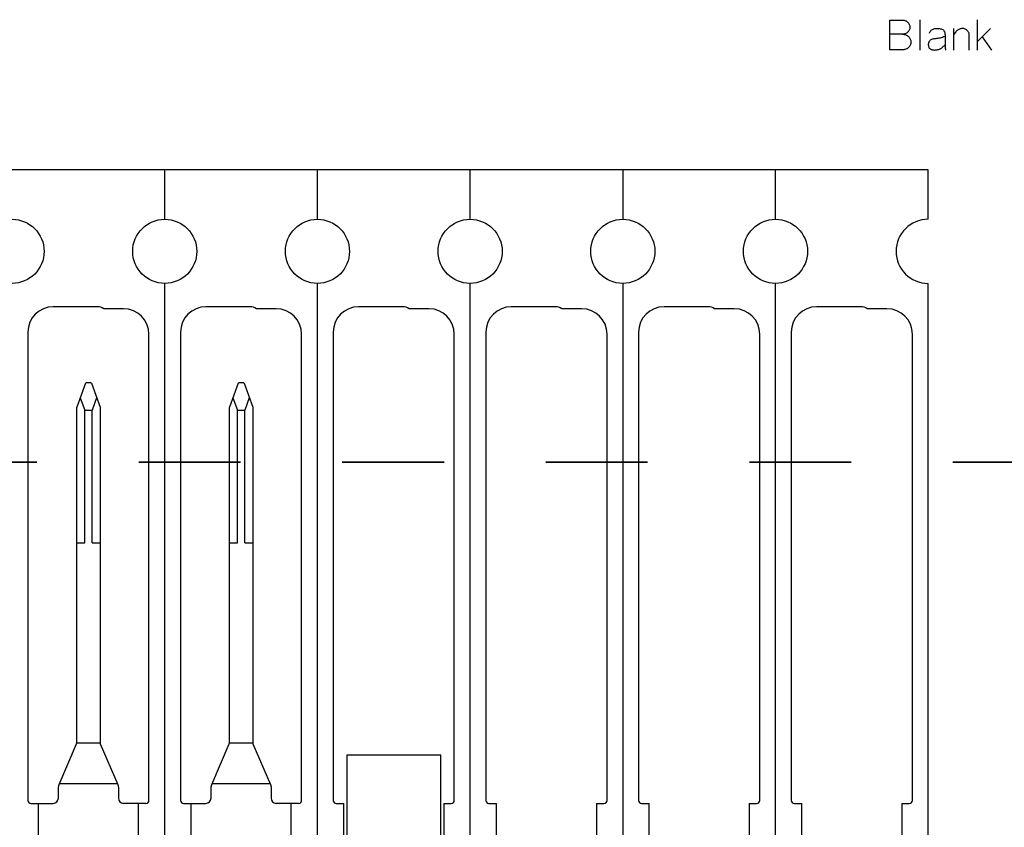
# Model space of a CAD drawing. Header units: inches. Extents: x 1880 to 2363, y -453 to -54.
# Tile 609 of 656: x 1912.861 to 1913.828, y -67.437 to -66.644. Entities that reach past the tile are written whole.
import ezdxf

# ---------------------------------------------------------------- set-up
doc = ezdxf.new("R2010")
doc.units = ezdxf.units.IN
doc.header["$LTSCALE"] = 0.5
doc.header["$MEASUREMENT"] = 0
doc.linetypes.add('PHANTOM', pattern=[0.25, 0.125, -0.025, 0.025, -0.025, 0.025, -0.025])
doc.layers.add('APP-M-S', color=30, linetype='Continuous')
doc.layers.add('PUN-M-S2', color=1, linetype='Continuous')

msp = doc.modelspace()

# ---------------------------------------------------------------- linework, layer by layer
at = {"color": 7, "linetype": 'Continuous'}
for p, q in [((1913.7155, -66.67304), (1913.7155, -66.64391)), ((1913.7155, -66.64391), (1913.72831, -66.64391)), ((1913.72831, -66.64391), (1913.729, -66.64395)), ((1913.729, -66.64395), (1913.72968, -66.64405)), ((1913.72968, -66.64405), (1913.73034, -66.64423)), ((1913.73034, -66.64423), (1913.73098, -66.64447)), ((1913.73098, -66.64447), (1913.73159, -66.64478)), ((1913.73159, -66.64478), (1913.73217, -66.64513)), ((1913.73217, -66.64513), (1913.7327, -66.64553)), ((1913.7327, -66.64553), (1913.7332, -66.64598)), ((1913.7332, -66.64598), (1913.73365, -66.64648)), ((1913.73365, -66.64648), (1913.73406, -66.64701)), ((1913.73406, -66.64701), (1913.73441, -66.64759)), ((1913.73441, -66.64759), (1913.73471, -66.6482)), ((1913.73471, -66.6482), (1913.73496, -66.64884)), ((1913.74511, -66.6435), (1913.74512, -66.67346)), ((1913.80149, -66.6435), (1913.80149, -66.67346)), ((1913.72802, -66.65783), (1913.7155, -66.65783)), ((1913.72872, -66.6578), (1913.72802, -66.65783)), ((1913.72802, -66.65783), (1913.72888, -66.65787)), ((1913.72941, -66.6577), (1913.72872, -66.6578)), ((1913.72888, -66.65787), (1913.72971, -66.65799)), ((1913.73007, -66.65755), (1913.72941, -66.6577)), ((1913.72971, -66.65799), (1913.7305, -66.65818)), ((1913.73073, -66.65732), (1913.73007, -66.65755)), ((1913.73137, -66.65703), (1913.73073, -66.65732)), ((1913.73196, -66.6567), (1913.73137, -66.65703)), ((1913.73252, -66.65632), (1913.73196, -66.6567)), ((1913.73303, -66.65589), (1913.73252, -66.65632)), ((1913.73351, -66.65541), (1913.73303, -66.65589)), ((1913.73393, -66.65489), (1913.73351, -66.65541)), ((1913.73432, -66.65432), (1913.73393, -66.65489)), ((1913.73465, -66.65372), (1913.73432, -66.65432)), ((1913.73492, -66.65306), (1913.73465, -66.65372)), ((1913.73513, -66.65237), (1913.73492, -66.65306)), ((1913.73496, -66.64884), (1913.73514, -66.6495)), ((1913.73525, -66.65164), (1913.73513, -66.65237)), ((1913.73514, -66.6495), (1913.73526, -66.65018)), ((1913.73531, -66.65087), (1913.73525, -66.65164)), ((1913.73526, -66.65018), (1913.73531, -66.65087)), ((1913.75461, -66.65672), (1913.75493, -66.65589)), ((1913.75493, -66.65589), (1913.7553, -66.65514)), ((1913.7553, -66.65514), (1913.75574, -66.65448)), ((1913.75574, -66.65448), (1913.75625, -66.6539)), ((1913.75625, -66.6539), (1913.75681, -66.6534)), ((1913.75681, -66.6534), (1913.75744, -66.65299)), ((1913.75744, -66.65299), (1913.75813, -66.65266)), ((1913.75813, -66.65266), (1913.75889, -66.65241)), ((1913.75889, -66.65241), (1913.75969, -66.65224)), ((1913.75969, -66.65224), (1913.76051, -66.65212)), ((1913.76051, -66.65212), (1913.76135, -66.65206)), ((1913.76135, -66.65206), (1913.76222, -66.65204)), ((1913.76222, -66.65204), (1913.7631, -66.65209)), ((1913.7631, -66.65209), (1913.76401, -66.65218)), ((1913.76401, -66.65218), (1913.76494, -66.65233)), ((1913.76494, -66.65233), (1913.76589, -66.65254)), ((1913.76589, -66.65254), (1913.76678, -66.65282)), ((1913.76678, -66.65282), (1913.76755, -66.65323)), ((1913.76755, -66.65323), (1913.76822, -66.65378)), ((1913.76822, -66.65378), (1913.76877, -66.65445)), ((1913.76877, -66.65445), (1913.76921, -66.65526)), ((1913.76921, -66.65526), (1913.76954, -66.65619)), ((1913.76954, -66.65619), (1913.76976, -66.65726)), ((1913.76976, -66.65726), (1913.76987, -66.65846)), ((1913.77822, -66.6522), (1913.77822, -66.67346)), ((1913.77924, -66.65694), (1913.77822, -66.65846)), ((1913.78029, -66.65556), (1913.77924, -66.65694)), ((1913.78073, -66.65505), (1913.78029, -66.65556)), ((1913.7812, -66.65458), (1913.78073, -66.65505)), ((1913.7817, -66.65415), (1913.7812, -66.65458)), ((1913.78222, -66.65375), (1913.7817, -66.65415)), ((1913.78277, -66.6534), (1913.78222, -66.65375)), ((1913.78336, -66.65309), (1913.78277, -66.6534)), ((1913.78397, -66.65281), (1913.78336, -66.65309)), ((1913.7846, -66.65257), (1913.78397, -66.65281)), ((1913.78531, -66.65238), (1913.7846, -66.65257)), ((1913.78603, -66.65225), (1913.78531, -66.65238)), ((1913.78675, -66.65221), (1913.78603, -66.65225)), ((1913.78748, -66.65222), (1913.78675, -66.65221)), ((1913.78821, -66.65231), (1913.78748, -66.65222)), ((1913.78892, -66.65248), (1913.78821, -66.65231)), ((1913.78961, -66.65272), (1913.78892, -66.65248)), ((1913.79028, -66.65303), (1913.78961, -66.65272)), ((1913.79101, -66.65348), (1913.79028, -66.65303)), ((1913.79165, -66.65401), (1913.79101, -66.65348)), ((1913.79222, -66.65462), (1913.79165, -66.65401)), ((1913.7927, -66.65529), (1913.79222, -66.65462)), ((1913.7931, -66.65602), (1913.7927, -66.65529)), ((1913.79339, -66.6568), (1913.7931, -66.65602)), ((1913.79357, -66.65761), (1913.79339, -66.6568)), ((1913.79364, -66.65846), (1913.79357, -66.65761)), ((1913.80149, -66.66533), (1913.81463, -66.65224)), ((1913.7305, -66.65818), (1913.73127, -66.65846)), ((1913.73127, -66.65846), (1913.732, -66.65879)), ((1913.732, -66.65879), (1913.73269, -66.65918)), ((1913.73269, -66.65918), (1913.73332, -66.65963)), ((1913.73332, -66.65963), (1913.7339, -66.66012)), ((1913.7339, -66.66012), (1913.73444, -66.66066)), ((1913.73444, -66.66066), (1913.7349, -66.66124)), ((1913.7349, -66.66124), (1913.73532, -66.66187)), ((1913.73532, -66.66187), (1913.73566, -66.66254)), ((1913.73566, -66.66254), (1913.73595, -66.66324)), ((1913.73599, -66.66772), (1913.73571, -66.66843)), ((1913.73595, -66.66324), (1913.73616, -66.66396)), ((1913.73619, -66.66699), (1913.73599, -66.66772)), ((1913.73616, -66.66396), (1913.73629, -66.66471)), ((1913.73631, -66.66624), (1913.73619, -66.66699)), ((1913.73629, -66.66471), (1913.73635, -66.66546)), ((1913.73635, -66.66546), (1913.73631, -66.66624)), ((1913.75343, -66.66694), (1913.75337, -66.66758)), ((1913.75337, -66.66758), (1913.75338, -66.66824)), ((1913.75357, -66.66633), (1913.75343, -66.66694)), ((1913.75378, -66.66576), (1913.75357, -66.66633)), ((1913.75406, -66.66522), (1913.75378, -66.66576)), ((1913.75441, -66.6647), (1913.75406, -66.66522)), ((1913.75483, -66.66422), (1913.75441, -66.6647)), ((1913.75532, -66.66377), (1913.75483, -66.66422)), ((1913.75587, -66.66337), (1913.75532, -66.66377)), ((1913.7565, -66.66303), (1913.75587, -66.66337)), ((1913.75719, -66.66275), (1913.7565, -66.66303)), ((1913.75795, -66.66252), (1913.75719, -66.66275)), ((1913.75878, -66.66234), (1913.75795, -66.66252)), ((1913.75967, -66.66222), (1913.75878, -66.66234)), ((1913.76063, -66.66215), (1913.75967, -66.66222)), ((1913.76166, -66.66207), (1913.76063, -66.66215)), ((1913.76271, -66.66195), (1913.76166, -66.66207)), ((1913.7638, -66.66177), (1913.76271, -66.66195)), ((1913.76492, -66.66153), (1913.7638, -66.66177)), ((1913.76607, -66.66123), (1913.76492, -66.66153)), ((1913.76725, -66.66086), (1913.76607, -66.66123)), ((1913.76848, -66.66044), (1913.76725, -66.66086)), ((1913.76973, -66.65995), (1913.76848, -66.66044)), ((1913.76987, -66.65846), (1913.76987, -66.66886)), ((1913.79363, -66.67346), (1913.79364, -66.65846)), ((1913.81591, -66.67346), (1913.80667, -66.6602)), ((1913.72848, -66.67304), (1913.7155, -66.67304)), ((1913.72926, -66.67301), (1913.72848, -66.67304)), ((1913.73001, -66.67289), (1913.72926, -66.67301)), ((1913.73075, -66.67271), (1913.73001, -66.67289)), ((1913.73147, -66.67245), (1913.73075, -66.67271)), ((1913.73217, -66.67212), (1913.73147, -66.67245)), ((1913.73282, -66.67174), (1913.73217, -66.67212)), ((1913.73342, -66.67131), (1913.73282, -66.67174)), ((1913.73399, -66.67083), (1913.73342, -66.67131)), ((1913.7345, -66.6703), (1913.73399, -66.67083)), ((1913.73496, -66.66972), (1913.7345, -66.6703)), ((1913.73536, -66.6691), (1913.73496, -66.66972)), ((1913.73571, -66.66843), (1913.73536, -66.6691)), ((1913.75338, -66.66824), (1913.75346, -66.66894)), ((1913.75346, -66.66894), (1913.7536, -66.66964)), ((1913.7536, -66.66964), (1913.75379, -66.67027)), ((1913.75379, -66.67027), (1913.75406, -66.67083)), ((1913.75406, -66.67083), (1913.75439, -66.67134)), ((1913.75439, -66.67134), (1913.75478, -66.67178)), ((1913.75478, -66.67178), (1913.75524, -66.67215)), ((1913.75524, -66.67215), (1913.75577, -66.67246)), ((1913.75577, -66.67246), (1913.75636, -66.67272)), ((1913.75636, -66.67272), (1913.75697, -66.67292)), ((1913.75697, -66.67292), (1913.75761, -66.67307)), ((1913.75761, -66.67307), (1913.75827, -66.67319)), ((1913.75827, -66.67319), (1913.75896, -66.67325)), ((1913.75896, -66.67325), (1913.75967, -66.67327)), ((1913.75967, -66.67327), (1913.76041, -66.67324)), ((1913.76041, -66.67324), (1913.76117, -66.67316)), ((1913.76117, -66.67316), (1913.76195, -66.67304)), ((1913.76195, -66.67304), (1913.76274, -66.67286)), ((1913.76274, -66.67286), (1913.76349, -66.67264)), ((1913.76349, -66.67264), (1913.76423, -66.67238)), ((1913.76423, -66.67238), (1913.76493, -66.67207)), ((1913.76493, -66.67207), (1913.7656, -66.67172)), ((1913.7656, -66.67172), (1913.76625, -66.67132)), ((1913.76625, -66.67132), (1913.76687, -66.67088)), ((1913.76687, -66.67088), (1913.76746, -66.67039)), ((1913.76746, -66.67039), (1913.76797, -66.66995)), ((1913.76797, -66.66995), (1913.76842, -66.66956)), ((1913.76842, -66.66956), (1913.76881, -66.66923)), ((1913.76881, -66.66923), (1913.76914, -66.66893)), ((1913.76914, -66.66893), (1913.7694, -66.66869)), ((1913.7694, -66.66869), (1913.7696, -66.66851)), ((1913.7696, -66.66851), (1913.76974, -66.66837)), ((1913.76974, -66.66837), (1913.76983, -66.66828)), ((1913.76987, -66.66886), (1913.76988, -66.66965)), ((1913.76988, -66.66965), (1913.76991, -66.67038)), ((1913.76991, -66.67038), (1913.76997, -66.67104)), ((1913.76997, -66.67104), (1913.77005, -66.67165)), ((1913.77005, -66.67165), (1913.77014, -66.67219)), ((1913.77014, -66.67219), (1913.77026, -66.67267)), ((1913.77026, -66.67267), (1913.77041, -66.6731)), ((1913.77041, -66.6731), (1913.77057, -66.67346))]:
    msp.add_line(p, q, dxfattribs=at)
at = {"color": 7, "linetype": 'PHANTOM', "lineweight": 35}
msp.add_line((1914.67764, -67.07812), (1902.36134, -67.07812), dxfattribs=at)
at = {"layer": 'APP-M-S', "linetype": 'Continuous', "lineweight": 25}
for p, q in [((1913.00324, -66.79107), (1910.15324, -66.79107)), ((1913.75324, -66.79107), (1913.00324, -66.79107)), ((1913.00324, -66.83957), (1913.00324, -66.79107)), ((1913.15324, -66.83957), (1913.15324, -66.79107)), ((1913.30324, -66.83957), (1913.30324, -66.79107)), ((1913.45324, -66.79107), (1913.45324, -66.83957)), ((1913.60324, -66.83957), (1913.60324, -66.79107)), ((1913.75324, -66.83957), (1913.75324, -66.79107)), ((1913.00324, -67.82957), (1913.00324, -66.90257)), ((1913.15324, -67.82957), (1913.15324, -66.90257)), ((1913.30324, -67.82957), (1913.30324, -66.90257)), ((1913.45324, -66.90257), (1913.45324, -67.82957)), ((1913.60324, -67.82957), (1913.60324, -66.90257)), ((1913.75324, -67.82957), (1913.75324, -66.90257)), ((1912.93724, -66.92541), (1912.89374, -66.92541)), ((1912.96274, -66.92741), (1912.94324, -66.92741)), ((1913.08724, -66.92541), (1913.04374, -66.92541)), ((1913.11274, -66.92741), (1913.09324, -66.92741)), ((1913.23724, -66.92541), (1913.19374, -66.92541)), ((1913.26274, -66.92741), (1913.24324, -66.92741)), ((1913.38724, -66.92541), (1913.34374, -66.92541)), ((1913.41274, -66.92741), (1913.39324, -66.92741)), ((1913.53724, -66.92541), (1913.49374, -66.92541)), ((1913.56274, -66.92741), (1913.54324, -66.92741)), ((1913.68724, -66.92541), (1913.64374, -66.92541)), ((1913.71274, -66.92741), (1913.69324, -66.92741)), ((1912.86874, -66.95041), (1912.86874, -67.41031)), ((1912.98774, -67.41031), (1912.98774, -66.95241)), ((1913.01874, -66.95041), (1913.01874, -67.41031)), ((1913.13774, -67.41031), (1913.13774, -66.95241)), ((1913.16874, -66.95041), (1913.16874, -67.41031)), ((1913.28774, -67.41031), (1913.28774, -66.95241)), ((1913.31874, -66.95041), (1913.31874, -67.41031)), ((1913.43774, -67.41031), (1913.43774, -66.95241)), ((1913.46874, -66.95041), (1913.46874, -67.41031)), ((1913.58774, -67.41031), (1913.58774, -66.95241)), ((1913.61874, -66.95041), (1913.61874, -67.41031)), ((1913.73774, -67.41031), (1913.73774, -66.95241)), ((1912.92531, -67.00067), (1912.91674, -67.02422)), ((1912.92531, -67.00067), (1912.92633, -66.99992)), ((1912.92633, -66.99992), (1912.93014, -66.99992)), ((1912.93014, -66.99992), (1912.93117, -67.00067)), ((1912.93117, -67.00067), (1912.93974, -67.02422)), ((1913.07531, -67.00067), (1913.06674, -67.02422)), ((1913.07531, -67.00067), (1913.07633, -66.99992)), ((1913.07633, -66.99992), (1913.08014, -66.99992)), ((1913.08014, -66.99992), (1913.08117, -67.00067)), ((1913.08117, -67.00067), (1913.08974, -67.02422)), ((1912.92016, -67.0148), (1912.92459, -67.02697)), ((1912.93631, -67.0148), (1912.93188, -67.02697)), ((1913.07016, -67.0148), (1913.07459, -67.02697)), ((1913.08631, -67.0148), (1913.08188, -67.02697)), ((1912.91674, -67.35322), (1912.91674, -67.02422)), ((1912.93974, -67.02422), (1912.93974, -67.35322)), ((1913.06674, -67.35322), (1913.06674, -67.02422)), ((1913.08974, -67.02422), (1913.08974, -67.35322)), ((1912.92459, -67.02697), (1912.93188, -67.02697)), ((1912.92459, -67.1574), (1912.92459, -67.02697)), ((1912.93188, -67.1574), (1912.93188, -67.02697)), ((1913.07459, -67.02697), (1913.08188, -67.02697)), ((1913.07459, -67.1574), (1913.07459, -67.02697)), ((1913.08188, -67.1574), (1913.08188, -67.02697)), ((1912.91674, -67.1574), (1912.92459, -67.1574)), ((1912.93188, -67.1574), (1912.93974, -67.1574)), ((1913.06674, -67.1574), (1913.07459, -67.1574)), ((1913.08188, -67.1574), (1913.08974, -67.1574)), ((1912.91663, -67.35425), (1912.91632, -67.3552)), ((1912.93984, -67.35425), (1912.91663, -67.35425)), ((1912.94015, -67.3552), (1912.93984, -67.35425)), ((1913.06663, -67.35425), (1913.06632, -67.3552)), ((1913.08984, -67.35425), (1913.06663, -67.35425)), ((1913.09015, -67.3552), (1913.08984, -67.35425)), ((1912.91632, -67.3552), (1912.89912, -67.39499)), ((1912.95735, -67.39499), (1912.94015, -67.3552)), ((1913.06632, -67.3552), (1913.04912, -67.39499)), ((1913.10735, -67.39499), (1913.09015, -67.3552)), ((1912.89871, -67.40831), (1912.89871, -67.39697)), ((1912.89971, -67.39362), (1912.95676, -67.39362)), ((1912.95776, -67.39697), (1912.95776, -67.40831)), ((1913.04871, -67.40831), (1913.04871, -67.39697)), ((1913.04971, -67.39362), (1913.10676, -67.39362)), ((1913.10776, -67.39697), (1913.10776, -67.40831)), ((1912.87174, -67.41331), (1912.89371, -67.41331)), ((1912.87902, -67.41331), (1912.87902, -67.45268)), ((1912.98474, -67.41331), (1912.96276, -67.41331)), ((1912.97745, -67.45268), (1912.97745, -67.41331)), ((1913.02174, -67.41331), (1913.04371, -67.41331)), ((1913.02902, -67.41331), (1913.02902, -67.45268)), ((1913.13474, -67.41331), (1913.11276, -67.41331)), ((1913.12745, -67.45268), (1913.12745, -67.41331)), ((1913.17174, -67.41331), (1913.17902, -67.41331)), ((1913.17902, -67.45268), (1913.17902, -67.41331)), ((1913.27745, -67.41331), (1913.27745, -67.45268)), ((1913.27745, -67.41331), (1913.28474, -67.41331)), ((1913.32174, -67.41331), (1913.32902, -67.41331)), ((1913.32902, -67.45268), (1913.32902, -67.41331)), ((1913.42745, -67.41331), (1913.42745, -67.45268)), ((1913.42745, -67.41331), (1913.43474, -67.41331)), ((1913.47174, -67.41331), (1913.47902, -67.41331)), ((1913.47902, -67.45268), (1913.47902, -67.41331)), ((1913.57745, -67.41331), (1913.57745, -67.45268)), ((1913.57745, -67.41331), (1913.58474, -67.41331)), ((1913.62174, -67.41331), (1913.62902, -67.41331)), ((1913.62902, -67.45268), (1913.62902, -67.41331)), ((1913.72745, -67.41331), (1913.72745, -67.45268)), ((1913.72745, -67.41331), (1913.73474, -67.41331))]:
    msp.add_line(p, q, dxfattribs=at)
for centre in [(1912.85324, -66.87107), (1913.00324, -66.87107), (1913.15324, -66.87107), (1913.30324, -66.87107), (1913.45324, -66.87107), (1913.60324, -66.87107)]:
    msp.add_circle(centre, 0.0315, dxfattribs=at)
for centre, radius, start, end in [((1913.75324, -66.87107), 0.0315, 90, 270), ((1912.89374, -66.95041), 0.025, 90, 180), ((1912.93724, -66.93541), 0.01, 53.1301, 90), ((1912.96274, -66.95241), 0.025, 0, 90), ((1913.04374, -66.95041), 0.025, 90, 180), ((1913.08724, -66.93541), 0.01, 53.1301, 90), ((1913.11274, -66.95241), 0.025, 0, 90), ((1913.19374, -66.95041), 0.025, 90, 180), ((1913.23724, -66.93541), 0.01, 53.1301, 90), ((1913.26274, -66.95241), 0.025, 0, 90), ((1913.34374, -66.95041), 0.025, 90, 180), ((1913.38724, -66.93541), 0.01, 53.1301, 90), ((1913.41274, -66.95241), 0.025, 0, 90), ((1913.49374, -66.95041), 0.025, 90, 180), ((1913.53724, -66.93541), 0.01, 53.1301, 90), ((1913.56274, -66.95241), 0.025, 0, 90), ((1913.64374, -66.95041), 0.025, 90, 180), ((1913.68724, -66.93541), 0.01, 53.1301, 90), ((1913.71274, -66.95241), 0.025, 0, 90), ((1912.91174, -67.35322), 0.005, 348.05426, 0), ((1912.94474, -67.35322), 0.005, 180, 191.94574), ((1913.06174, -67.35322), 0.005, 348.05426, 0), ((1913.09474, -67.35322), 0.005, 180, 191.94574), ((1912.90371, -67.39697), 0.005, 156.61152, 180), ((1912.95276, -67.39697), 0.005, 0, 23.38848), ((1913.05371, -67.39697), 0.005, 156.61152, 180), ((1913.10276, -67.39697), 0.005, 0, 23.38848), ((1912.87174, -67.41031), 0.003, 180, 270), ((1912.89371, -67.40831), 0.005, 270, 0), ((1912.96276, -67.40831), 0.005, 180, 270), ((1912.98474, -67.41031), 0.003, 270, 0), ((1913.02174, -67.41031), 0.003, 180, 270), ((1913.04371, -67.40831), 0.005, 270, 0), ((1913.11276, -67.40831), 0.005, 180, 270), ((1913.13474, -67.41031), 0.003, 270, 0), ((1913.17174, -67.41031), 0.003, 180, 270), ((1913.28474, -67.41031), 0.003, 270, 0), ((1913.32174, -67.41031), 0.003, 180, 270), ((1913.43474, -67.41031), 0.003, 270, 0), ((1913.47174, -67.41031), 0.003, 180, 270), ((1913.58474, -67.41031), 0.003, 270, 0), ((1913.62174, -67.41031), 0.003, 180, 270), ((1913.73474, -67.41031), 0.003, 270, 0)]:
    msp.add_arc(centre, radius, start, end, dxfattribs=at)
at = {"layer": 'PUN-M-S2', "linetype": 'Continuous', "lineweight": 25}
for p, q in [((1913.27445, -67.36607), (1913.18202, -67.36607)), ((1913.18202, -67.36607), (1913.18202, -67.66607)), ((1913.27445, -67.66607), (1913.27445, -67.36607))]:
    msp.add_line(p, q, dxfattribs=at)

doc.saveas('drawing.dxf')
